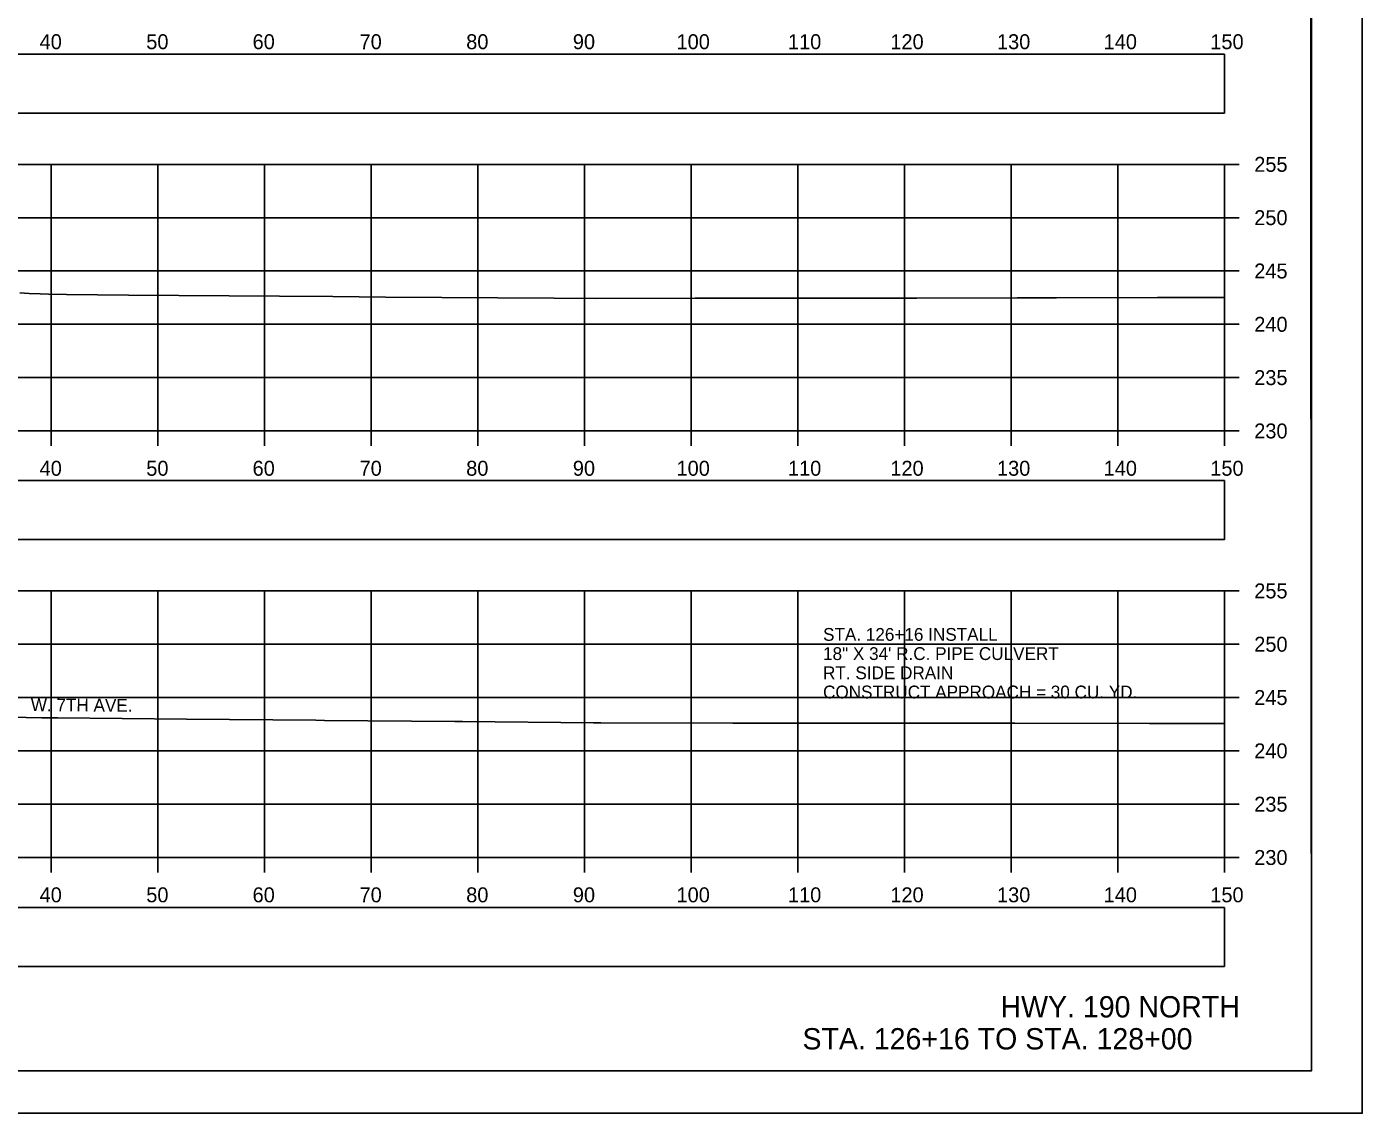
# Model space of a CAD drawing. Extents: x 1369627 to 1374022, y 380035 to 398173.
# Drawn here: x 1370216.9 to 1370342.2, y 382168.3 to 382270.1 of the extents above; entities that cross this region are included whole.
import ezdxf

# ---------------------------------------------------------------- set-up
doc = ezdxf.new("R2010")
doc.units = 0
for name, color, linetype in [('Default', 7, 'Continuous'), ('R_Alt Surface', 7, 'Continuous'), ('R_Axis', 7, 'Continuous'), ('R_Axis Annot', 7, 'Continuous'), ('R_Border', 7, 'Continuous'), ('R_Draft', 7, 'Continuous'), ('R_Exist Surface', 7, 'Continuous'), ('R_Grid', 7, 'Continuous'), ('R_No Plot', 7, 'Continuous'), ('R_Water', 7, 'Continuous')]:
    doc.layers.add(name, color=color, linetype=linetype)

msp = doc.modelspace()

# ---------------------------------------------------------------- linework, layer by layer
at = {"layer": 'Default'}
for points in [[(1370029.24, 382262.05), (1370329.24, 382262.05), (1370329.24, 382267.57), (1370029.24, 382267.57)], [(1370029.24, 382222.06), (1370329.24, 382222.06), (1370329.24, 382227.58), (1370029.24, 382227.58)], [(1370029.24, 382182.02), (1370329.24, 382182.02), (1370329.24, 382187.54), (1370029.24, 382187.54)]]:
    msp.add_lwpolyline(points, close=True, dxfattribs=at)
at = {"layer": 'R_Axis'}
for p, q in [((1370329.24, 382232.24), (1370329.24, 382257.24)), ((1370330.64, 382257.24), (1370329.24, 382257.24)), ((1370330.64, 382252.24), (1370329.24, 382252.24)), ((1370330.64, 382247.24), (1370329.24, 382247.24)), ((1370330.64, 382242.24), (1370329.24, 382242.24)), ((1370330.64, 382237.24), (1370329.24, 382237.24)), ((1370029.24, 382232.24), (1370329.24, 382232.24)), ((1370219.24, 382230.84), (1370219.24, 382232.24)), ((1370229.24, 382230.84), (1370229.24, 382232.24)), ((1370239.24, 382230.84), (1370239.24, 382232.24)), ((1370249.24, 382230.84), (1370249.24, 382232.24)), ((1370259.24, 382230.84), (1370259.24, 382232.24)), ((1370269.24, 382230.84), (1370269.24, 382232.24)), ((1370279.24, 382230.84), (1370279.24, 382232.24)), ((1370289.24, 382230.84), (1370289.24, 382232.24)), ((1370299.24, 382230.84), (1370299.24, 382232.24)), ((1370309.24, 382230.84), (1370309.24, 382232.24)), ((1370319.24, 382230.84), (1370319.24, 382232.24)), ((1370329.24, 382230.84), (1370329.24, 382232.24)), ((1370330.64, 382232.24), (1370329.24, 382232.24)), ((1370329.24, 382192.24), (1370329.24, 382217.24)), ((1370330.64, 382217.24), (1370329.24, 382217.24)), ((1370330.64, 382212.24), (1370329.24, 382212.24)), ((1370330.64, 382207.24), (1370329.24, 382207.24)), ((1370330.64, 382202.24), (1370329.24, 382202.24)), ((1370330.64, 382197.24), (1370329.24, 382197.24)), ((1370029.24, 382192.24), (1370329.24, 382192.24)), ((1370219.24, 382190.84), (1370219.24, 382192.24)), ((1370229.24, 382190.84), (1370229.24, 382192.24)), ((1370239.24, 382190.84), (1370239.24, 382192.24)), ((1370249.24, 382190.84), (1370249.24, 382192.24)), ((1370259.24, 382190.84), (1370259.24, 382192.24)), ((1370269.24, 382190.84), (1370269.24, 382192.24)), ((1370279.24, 382190.84), (1370279.24, 382192.24)), ((1370289.24, 382190.84), (1370289.24, 382192.24)), ((1370299.24, 382190.84), (1370299.24, 382192.24)), ((1370309.24, 382190.84), (1370309.24, 382192.24)), ((1370319.24, 382190.84), (1370319.24, 382192.24)), ((1370329.24, 382190.84), (1370329.24, 382192.24)), ((1370330.64, 382192.24), (1370329.24, 382192.24))]:
    msp.add_line(p, q, dxfattribs=at)
at = {"layer": 'R_Border'}
for q in [(1370337.42, 382377.7), (1370021.24, 382172.24)]:
    msp.add_line((1370337.42, 382172.24), q, dxfattribs=at)
at = {"layer": 'R_Exist Surface'}
for points in [[(1370216.3, 382245.18), (1370217.16, 382245.13), (1370218.2, 382245.09), (1370218.98, 382245.06), (1370220.68, 382245.03), (1370226.5, 382244.98), (1370240.63, 382244.89), (1370245.64, 382244.84), (1370250.59, 382244.79), (1370266.41, 382244.7), (1370270.35, 382244.66), (1370279.61, 382244.68), (1370283.5, 382244.68), (1370292.82, 382244.7), (1370296.65, 382244.7), (1370300.41, 382244.69), (1370309.8, 382244.72), (1370313.5, 382244.71), (1370322.96, 382244.74), (1370329.24, 382244.74)], [(1370196.5, 382205.81), (1370218.35, 382205.35), (1370218.52, 382205.34), (1370218.65, 382205.34), (1370218.95, 382205.34), (1370219.87, 382205.33), (1370231.91, 382205.22), (1370244.06, 382205.11), (1370244.86, 382205.1), (1370257.08, 382204.99), (1370257.81, 382204.98), (1370270.1, 382204.87), (1370270.76, 382204.86), (1370283.15, 382204.85), (1370283.7, 382204.85), (1370296.17, 382204.84), (1370296.64, 382204.84), (1370309.19, 382204.83), (1370309.58, 382204.83), (1370322.21, 382204.82), (1370322.53, 382204.82), (1370329.24, 382204.82)]]:
    msp.add_lwpolyline(points, dxfattribs=at)
at = {"layer": 'R_Grid'}
for p, q in [((1370029.24, 382257.24), (1370329.24, 382257.24)), ((1370219.24, 382232.24), (1370219.24, 382257.24)), ((1370229.24, 382232.24), (1370229.24, 382257.24)), ((1370239.24, 382232.24), (1370239.24, 382257.24)), ((1370249.24, 382232.24), (1370249.24, 382257.24)), ((1370259.24, 382232.24), (1370259.24, 382257.24)), ((1370269.24, 382232.24), (1370269.24, 382257.24)), ((1370279.24, 382232.24), (1370279.24, 382257.24)), ((1370289.24, 382232.24), (1370289.24, 382257.24)), ((1370299.24, 382232.24), (1370299.24, 382257.24)), ((1370309.24, 382232.24), (1370309.24, 382257.24)), ((1370319.24, 382232.24), (1370319.24, 382257.24)), ((1370329.24, 382232.24), (1370329.24, 382257.24)), ((1370029.24, 382252.24), (1370329.24, 382252.24)), ((1370029.24, 382247.24), (1370329.24, 382247.24)), ((1370029.24, 382242.24), (1370329.24, 382242.24)), ((1370029.24, 382237.24), (1370329.24, 382237.24)), ((1370029.24, 382232.24), (1370329.24, 382232.24)), ((1370029.24, 382217.24), (1370329.24, 382217.24)), ((1370219.24, 382192.24), (1370219.24, 382217.24)), ((1370229.24, 382192.24), (1370229.24, 382217.24)), ((1370239.24, 382192.24), (1370239.24, 382217.24)), ((1370249.24, 382192.24), (1370249.24, 382217.24)), ((1370259.24, 382192.24), (1370259.24, 382217.24)), ((1370269.24, 382192.24), (1370269.24, 382217.24)), ((1370279.24, 382192.24), (1370279.24, 382217.24)), ((1370289.24, 382192.24), (1370289.24, 382217.24)), ((1370299.24, 382192.24), (1370299.24, 382217.24)), ((1370309.24, 382192.24), (1370309.24, 382217.24)), ((1370319.24, 382192.24), (1370319.24, 382217.24)), ((1370329.24, 382192.24), (1370329.24, 382217.24)), ((1370029.24, 382212.24), (1370329.24, 382212.24)), ((1370029.24, 382207.24), (1370329.24, 382207.24)), ((1370029.24, 382202.24), (1370329.24, 382202.24)), ((1370029.24, 382197.24), (1370329.24, 382197.24)), ((1370029.24, 382192.24), (1370329.24, 382192.24))]:
    msp.add_line(p, q, dxfattribs=at)
at = {"layer": 'R_No Plot'}
msp.add_line((1370008.84, 382168.26), (1370342.17, 382168.26), dxfattribs=at)
for points in [[(1370008.83, 382381.59), (1370342.17, 382381.59), (1370342.17, 382168.25), (1370008.83, 382168.25)], [(1370255.16, 382377.7), (1370274.78, 382377.7), (1370274.78, 382367.82), (1370290.89, 382367.82), (1370314.09, 382367.82), (1370314.09, 382335.15), (1370337.3, 382335.15), (1370337.42, 382172.24), (1370021.24, 382172.24), (1370021.24, 382377.7)]]:
    msp.add_lwpolyline(points, close=True, dxfattribs=at)

# ---------------------------------------------------------------- texts
at = {"layer": 'R_Alt Surface'}
msp.add_text('W. 7TH AVE.', height=1.2, rotation=359.5795, dxfattribs=at).set_placement((1370217.32, 382205.97))
at = {"layer": 'R_Axis Annot'}
for s, p in [('40', (1370218.15, 382268.04)), ('50', (1370228.15, 382268.04)), ('60', (1370238.12, 382268.04)), ('70', (1370248.15, 382268.04)), ('80', (1370258.15, 382268.04)), ('90', (1370268.15, 382268.04)), ('100', (1370277.87, 382268.04)), ('110', (1370288.32, 382268.04)), ('120', (1370297.92, 382268.04)), ('130', (1370307.92, 382268.04)), ('140', (1370317.92, 382268.04)), ('150', (1370327.92, 382268.04)), ('255', (1370332.04, 382256.54)), ('250', (1370332.04, 382251.54)), ('245', (1370332.04, 382246.54)), ('240', (1370332.04, 382241.54)), ('235', (1370332.04, 382236.54)), ('230', (1370332.04, 382231.54)), ('40', (1370218.15, 382228.04)), ('50', (1370228.15, 382228.04)), ('60', (1370238.12, 382228.04)), ('70', (1370248.15, 382228.04)), ('80', (1370258.15, 382228.04)), ('90', (1370268.15, 382228.04)), ('100', (1370277.87, 382228.04)), ('110', (1370288.32, 382228.04)), ('120', (1370297.92, 382228.04)), ('130', (1370307.92, 382228.04)), ('140', (1370317.92, 382228.04)), ('150', (1370327.92, 382228.04)), ('255', (1370332.04, 382216.54)), ('250', (1370332.04, 382211.54)), ('245', (1370332.04, 382206.54)), ('240', (1370332.04, 382201.54)), ('235', (1370332.04, 382196.54)), ('230', (1370332.04, 382191.54)), ('40', (1370218.15, 382188.04)), ('50', (1370228.15, 382188.04)), ('60', (1370238.12, 382188.04)), ('70', (1370248.15, 382188.04)), ('80', (1370258.15, 382188.04)), ('90', (1370268.15, 382188.04)), ('100', (1370277.87, 382188.04)), ('110', (1370288.32, 382188.04)), ('120', (1370297.92, 382188.04)), ('130', (1370307.92, 382188.04)), ('140', (1370317.92, 382188.04)), ('150', (1370327.92, 382188.04))]:
    msp.add_text(s, height=1.4, dxfattribs=at).set_placement(p)
at = {"layer": 'R_Draft'}
for s, p in [('HWY. 190 NORTH', (1370308.25, 382177.24)), ('STA. 126+16 TO STA. 128+00', (1370289.68, 382174.24))]:
    msp.add_text(s, height=2, dxfattribs=at).set_placement(p)
at = {"layer": 'R_Water'}
for s, p in [('STA. 126+16 INSTALL', (1370291.61, 382212.56)), ('18" X 34\' R.C. PIPE CULVERT', (1370291.61, 382210.76)), ('RT. SIDE DRAIN', (1370291.61, 382208.96)), ('CONSTRUCT APPROACH = 30 CU. YD.', (1370291.61, 382207.16))]:
    msp.add_text(s, height=1.2, dxfattribs=at).set_placement(p)

doc.saveas('drawing.dxf')
